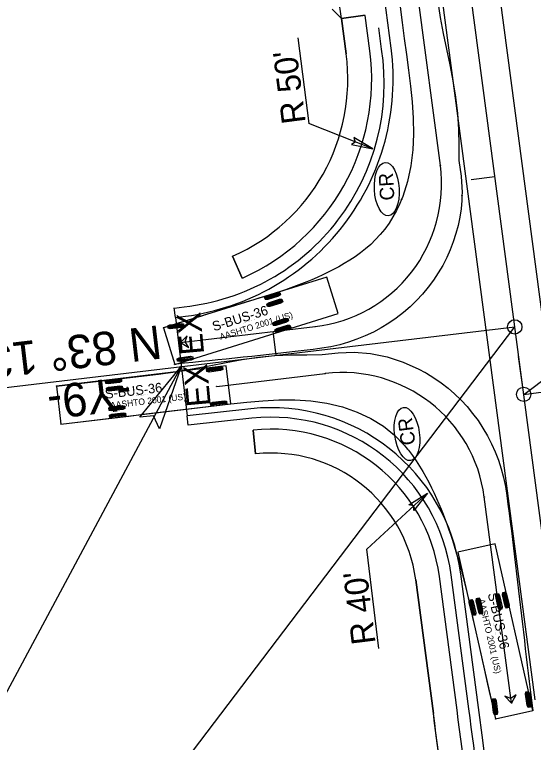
# Model space of a CAD drawing. Extents: x 2367848 to 2369479, y 800728 to 808616.
# Drawn here: x 2368638.2 to 2368746.8, y 805105.7 to 805258 of the extents above; entities that cross this region are included whole.
import ezdxf

# ---------------------------------------------------------------- set-up
doc = ezdxf.new("R2010")
doc.units = 0
for name, color, linetype in [('Prop AutoTurn Projected Path', 7, 'Continuous'), ('Prop AutoTurn Simulation', 7, 'Continuous'), ('Prop Conc 2ft 6in Curb and Gutter', 7, 'Continuous'), ('Prop Conc 4in Sidewalk', 7, 'Continuous'), ('Prop Conc Driveway', 7, 'Continuous'), ('Prop Dimension', 7, 'Continuous'), ('Prop EOT', 7, 'Continuous'), ('Prop Horizontal Alignment', 7, 'Continuous'), ('Prop Horizontal Alignment Direction Label', 7, 'Continuous'), ('Prop Horizontal Alignment Station Label', 7, 'Continuous'), ('Prop Horizontal Alignment Tick Large', 7, 'Continuous'), ('Prop Horizontal Alignment Tick Small', 7, 'Continuous'), ('Prop Lane Lines', 7, 'Continuous'), ('Prop Shade Light', 7, 'Continuous'), ('Prop Terminator CELL', 7, 'Continuous'), ('Prop WCC CELL', 7, 'Continuous'), ('Prop WCR CELL', 7, 'Continuous')]:
    doc.layers.add(name, color=color, linetype=linetype)

# ---------------------------------------------------------------- blocks, each defined once
blk = doc.blocks.new('CR')
at = {"layer": 'Prop WCC CELL'}
blk.add_ellipse((0.02, -0.02), major_axis=(5.61, 0), ratio=0.462467, dxfattribs=at)
blk.add_text('CR', height=3, dxfattribs=at).set_placement((-2.34, -1.5))

msp = doc.modelspace()

# ---------------------------------------------------------------- linework, layer by layer
at = {"layer": 'Prop AutoTurn Projected Path'}
for p, q in [((2368727.34, 805226.46), (2368722.54, 805262.68)), ((2368672.93, 805189.38), (2368701.13, 805192.73)), ((2368680.51, 805180.21), (2368703.25, 805182.91)), ((2368742.24, 805113.93), (2368736.53, 805157.06))]:
    msp.add_line(p, q, dxfattribs=at)
for centre, start, end in [((2368697.6, 805222.52), 276.7709, 7.5424), ((2368706.79, 805153.12), 7.5424, 96.7709)]:
    msp.add_arc(centre, 30, start, end, dxfattribs=at)
at = {"layer": 'Prop AutoTurn Simulation'}
for p, q in [((2368703.55, 805203.07), (2368669.36, 805192.46)), ((2368705.92, 805195.43), (2368703.55, 805203.07)), ((2368690.56, 805198.82), (2368693.74, 805199.81)), ((2368690.62, 805198.63), (2368693.8, 805199.61)), ((2368690.68, 805198.43), (2368693.87, 805199.41)), ((2368691, 805197.39), (2368694.19, 805198.38)), ((2368691.06, 805197.19), (2368694.25, 805198.18)), ((2368691.13, 805196.99), (2368694.31, 805197.98)), ((2368671.73, 805184.82), (2368705.92, 805195.43)), ((2368692.24, 805193.41), (2368695.42, 805194.4)), ((2368692.3, 805193.21), (2368695.48, 805194.2)), ((2368670.27, 805192.84), (2368673.58, 805193.22)), ((2368670.29, 805192.64), (2368673.6, 805193.01)), ((2368670.31, 805192.43), (2368673.62, 805192.8)), ((2368692.36, 805193.01), (2368695.54, 805194)), ((2368692.68, 805191.98), (2368695.87, 805192.97)), ((2368692.74, 805191.78), (2368695.93, 805192.77)), ((2368669.36, 805192.46), (2368671.73, 805184.82)), ((2368692.81, 805191.58), (2368695.99, 805192.57)), ((2368672.24, 805185.95), (2368675.55, 805186.36)), ((2368672.27, 805185.74), (2368675.57, 805186.15)), ((2368672.29, 805185.54), (2368675.6, 805185.94)), ((2368682.52, 805184.48), (2368646.97, 805180.26)), ((2368671.73, 805184.82), (2368671.73, 805184.82)), ((2368681.71, 805184.18), (2368678.4, 805183.78)), ((2368681.74, 805183.97), (2368678.43, 805183.58)), ((2368681.76, 805183.76), (2368678.45, 805183.37)), ((2368683.46, 805176.54), (2368682.52, 805184.48)), ((2368682.52, 805184.48), (2368682.52, 805184.48)), ((2368660.56, 805181.66), (2368657.25, 805181.27)), ((2368660.59, 805181.46), (2368657.28, 805181.06)), ((2368660.61, 805181.25), (2368657.3, 805180.86)), ((2368646.97, 805180.26), (2368647.91, 805172.32)), ((2368660.74, 805180.17), (2368657.43, 805179.78)), ((2368660.76, 805179.97), (2368657.45, 805179.57)), ((2368660.79, 805179.76), (2368657.48, 805179.37)), ((2368647.91, 805172.32), (2368683.46, 805176.54)), ((2368661.23, 805176.04), (2368657.92, 805175.64)), ((2368682.56, 805177.06), (2368679.25, 805176.67)), ((2368682.58, 805176.85), (2368679.27, 805176.46)), ((2368682.61, 805176.65), (2368679.3, 805176.25)), ((2368661.26, 805175.83), (2368657.95, 805175.44)), ((2368661.28, 805175.62), (2368657.97, 805175.23)), ((2368661.41, 805174.55), (2368658.1, 805174.15)), ((2368661.43, 805174.34), (2368658.12, 805173.95)), ((2368661.46, 805174.13), (2368658.15, 805173.74)), ((2368738.82, 805147.29), (2368731.02, 805145.53)), ((2368746.69, 805112.37), (2368738.82, 805147.29)), ((2368731.02, 805145.53), (2368738.89, 805110.61)), ((2368739.75, 805133.49), (2368739.02, 805136.74)), ((2368739.95, 805133.54), (2368739.22, 805136.79)), ((2368740.16, 805133.58), (2368739.42, 805136.83)), ((2368741.21, 805133.82), (2368740.48, 805137.07)), ((2368741.42, 805133.87), (2368740.68, 805137.12)), ((2368741.62, 805133.91), (2368740.89, 805137.16)), ((2368734.22, 805132.25), (2368733.49, 805135.5)), ((2368734.43, 805132.29), (2368733.69, 805135.54)), ((2368734.63, 805132.34), (2368733.9, 805135.59)), ((2368735.69, 805132.58), (2368734.95, 805135.83)), ((2368735.89, 805132.62), (2368735.16, 805135.87)), ((2368736.09, 805132.67), (2368735.36, 805135.92)), ((2368745.75, 805113), (2368745.31, 805116.3)), ((2368745.96, 805113.03), (2368745.52, 805116.33)), ((2368746.17, 805113.05), (2368745.73, 805116.36)), ((2368738.75, 805111.5), (2368738.31, 805114.8)), ((2368738.95, 805111.52), (2368738.52, 805114.83)), ((2368739.16, 805111.55), (2368738.73, 805114.86)), ((2368738.89, 805110.61), (2368746.69, 805112.37)), ((2368746.69, 805112.37), (2368746.69, 805112.37))]:
    msp.add_line(p, q, dxfattribs=at)
for points in [[(2368718.91, 805259.67), (2368719.35, 805256.35), (2368719.79, 805253.03), (2368720.23, 805249.7), (2368720.66, 805246.38), (2368721.09, 805243.06), (2368721.44, 805239.73), (2368721.67, 805236.38), (2368721.74, 805233.03), (2368721.59, 805229.69), (2368721.18, 805226.36), (2368720.48, 805223.09), (2368719.47, 805219.96), (2368719.23, 805219.35)], [(2368726.84, 805260.72), (2368727.32, 805257.41), (2368727.94, 805254.1), (2368728.62, 805250.8), (2368729.31, 805247.48), (2368729.96, 805244.14), (2368730.5, 805240.76), (2368730.91, 805237.37), (2368731.15, 805233.99), (2368731.22, 805230.7), (2368731.24, 805227.5), (2368731.67, 805224.18), (2368731.87, 805220.8), (2368731.86, 805220.11)], [(2368731.86, 805220.11), (2368731.82, 805219.08), (2368731.66, 805217.35), (2368731.41, 805215.62), (2368731.06, 805213.89), (2368730.6, 805212.18), (2368730.05, 805210.48), (2368729.4, 805208.8), (2368728.66, 805207.15), (2368727.83, 805205.53), (2368726.9, 805203.96), (2368725.89, 805202.43), (2368724.79, 805200.96), (2368723.61, 805199.54), (2368722.34, 805198.18), (2368721.01, 805196.89), (2368719.6, 805195.67), (2368718.12, 805194.52), (2368716.58, 805193.46), (2368714.98, 805192.48), (2368713.33, 805191.58), (2368711.62, 805190.77), (2368709.88, 805190.06), (2368708.09, 805189.44), (2368706.27, 805188.92), (2368704.42, 805188.5), (2368702.55, 805188.18), (2368700.68, 805187.94), (2368698.81, 805187.71), (2368696.96, 805187.49), (2368695.12, 805187.28), (2368693.29, 805187.07), (2368691.47, 805186.87), (2368689.66, 805186.68), (2368687.87, 805186.49), (2368686.08, 805186.31), (2368684.3, 805186.12), (2368682.53, 805185.94), (2368680.77, 805185.76), (2368679.02, 805185.58), (2368677.27, 805185.4), (2368675.53, 805185.22), (2368673.8, 805185.04), (2368672.07, 805184.86), (2368671.73, 805184.82)], [(2368719.23, 805219.35), (2368718.86, 805218.47), (2368718.17, 805217.03), (2368717.41, 805215.67), (2368716.59, 805214.37), (2368715.71, 805213.14), (2368714.77, 805211.99), (2368713.78, 805210.92), (2368712.75, 805209.92), (2368711.68, 805209), (2368710.59, 805208.15), (2368709.48, 805207.35), (2368708.36, 805206.61), (2368707.23, 805205.91), (2368706.1, 805205.26), (2368704.97, 805204.65), (2368703.84, 805204.08), (2368702.71, 805203.53), (2368701.58, 805203.02), (2368700.46, 805202.53), (2368699.35, 805202.07), (2368698.24, 805201.64), (2368697.13, 805201.22), (2368696.03, 805200.82), (2368694.94, 805200.44), (2368693.85, 805200.08), (2368692.77, 805199.73), (2368691.67, 805199.39), (2368690.52, 805199.03), (2368689.33, 805198.66), (2368688.09, 805198.28), (2368686.81, 805197.88), (2368685.5, 805197.47), (2368684.16, 805197.06), (2368682.79, 805196.63), (2368681.4, 805196.2), (2368679.98, 805195.76), (2368678.55, 805195.32), (2368677.1, 805194.87), (2368675.64, 805194.41), (2368674.16, 805193.95), (2368672.67, 805193.49), (2368671.17, 805193.03), (2368669.66, 805192.56), (2368669.36, 805192.46)], [(2368646.97, 805180.26), (2368650.52, 805180.68), (2368654.08, 805181.1), (2368657.63, 805181.53), (2368661.19, 805181.95), (2368664.74, 805182.37), (2368668.3, 805182.79), (2368671.85, 805183.25), (2368675.38, 805183.86), (2368678.92, 805184.52), (2368682.48, 805185.23), (2368682.48, 805185.23), (2368685.85, 805185.82), (2368689.26, 805186.31), (2368692.67, 805186.65), (2368696.05, 805186.83), (2368699.35, 805186.83), (2368702.58, 805186.86), (2368705.93, 805187.25), (2368709.31, 805187.36), (2368712.74, 805187.07), (2368716.18, 805186.38), (2368719.56, 805185.3), (2368722.85, 805183.84), (2368724.13, 805183.15)], [(2368724.13, 805183.15), (2368724.44, 805182.97), (2368725.99, 805182.01), (2368727.49, 805180.97), (2368728.94, 805179.84), (2368730.33, 805178.63), (2368731.66, 805177.34), (2368732.92, 805175.98), (2368734.1, 805174.55), (2368735.22, 805173.05), (2368736.24, 805171.49), (2368737.19, 805169.88), (2368738.05, 805168.21), (2368738.82, 805166.49), (2368739.49, 805164.74), (2368740.07, 805162.94), (2368740.55, 805161.12), (2368740.94, 805159.27), (2368741.22, 805157.4), (2368741.48, 805155.53), (2368741.73, 805153.67), (2368741.97, 805151.83), (2368742.2, 805149.99), (2368742.43, 805148.17), (2368742.65, 805146.36), (2368742.86, 805144.56), (2368743.08, 805142.77), (2368743.28, 805140.99), (2368743.49, 805139.22), (2368743.7, 805137.45), (2368743.9, 805135.7), (2368744.1, 805133.95), (2368744.31, 805132.21), (2368744.51, 805130.47), (2368744.71, 805128.74), (2368744.92, 805127.02), (2368745.12, 805125.3), (2368745.33, 805123.59), (2368745.53, 805121.88), (2368745.74, 805120.17), (2368745.94, 805118.47), (2368746.15, 805116.77), (2368746.36, 805115.07), (2368746.56, 805113.38), (2368746.69, 805112.37)], [(2368647.91, 805172.32), (2368651.46, 805172.74), (2368655.02, 805173.16), (2368658.57, 805173.58), (2368662.13, 805174), (2368665.68, 805174.43), (2368669.24, 805174.85), (2368672.79, 805175.27), (2368676.35, 805175.69), (2368679.91, 805176.11), (2368683.46, 805176.54), (2368683.46, 805176.54), (2368683.46, 805176.54), (2368686.81, 805176.91), (2368690.16, 805177.21), (2368693.52, 805177.39), (2368696.89, 805177.4), (2368700.25, 805177.18), (2368703.58, 805176.7), (2368706.85, 805175.92), (2368709.94, 805174.84), (2368712.81, 805173.48), (2368715.42, 805171.85), (2368717.74, 805169.98), (2368719.75, 805167.93), (2368720.48, 805167.07)], [(2368720.48, 805167.07), (2368720.65, 805166.85), (2368721.49, 805165.75), (2368722.27, 805164.64), (2368723, 805163.52), (2368723.68, 805162.39), (2368724.32, 805161.27), (2368724.93, 805160.14), (2368725.5, 805159.01), (2368726.04, 805157.89), (2368726.55, 805156.77), (2368727.04, 805155.65), (2368727.5, 805154.54), (2368727.94, 805153.44), (2368728.36, 805152.34), (2368728.76, 805151.25), (2368729.14, 805150.16), (2368729.51, 805149.08), (2368729.87, 805147.99), (2368730.23, 805146.86), (2368730.59, 805145.68), (2368730.95, 805144.45), (2368731.32, 805143.17), (2368731.68, 805141.85), (2368732.04, 805140.5), (2368732.39, 805139.12), (2368732.74, 805137.71), (2368733.09, 805136.28), (2368733.43, 805134.82), (2368733.76, 805133.34), (2368734.1, 805131.85), (2368734.44, 805130.34), (2368734.78, 805128.82), (2368735.13, 805127.29), (2368735.47, 805125.75), (2368735.82, 805124.2), (2368736.17, 805122.64), (2368736.53, 805121.07), (2368736.88, 805119.5), (2368737.24, 805117.92), (2368737.59, 805116.34), (2368737.95, 805114.75), (2368738.31, 805113.16), (2368738.67, 805111.57), (2368738.89, 805110.61)]]:
    msp.add_lwpolyline(points, dxfattribs=at)
for points in [[(2368690.7, 805198.38), (2368690.54, 805198.87), (2368690.94, 805199.16), (2368693.23, 805199.87), (2368693.73, 805199.86), (2368693.88, 805199.37), (2368693.48, 805199.08), (2368691.19, 805198.37)], [(2368691.14, 805196.94), (2368690.99, 805197.44), (2368691.39, 805197.73), (2368693.68, 805198.44), (2368694.17, 805198.43), (2368694.33, 805197.93), (2368693.93, 805197.64), (2368691.63, 805196.93)], [(2368692.38, 805192.97), (2368692.22, 805193.46), (2368692.62, 805193.75), (2368694.91, 805194.46), (2368695.41, 805194.45), (2368695.56, 805193.95), (2368695.16, 805193.67), (2368692.87, 805192.95)], [(2368670.32, 805192.38), (2368670.26, 805192.89), (2368670.71, 805193.1), (2368673.09, 805193.37), (2368673.57, 805193.27), (2368673.63, 805192.75), (2368673.18, 805192.54), (2368670.8, 805192.27)], [(2368692.82, 805191.53), (2368692.67, 805192.03), (2368693.07, 805192.32), (2368695.36, 805193.03), (2368695.85, 805193.02), (2368696, 805192.52), (2368695.61, 805192.23), (2368693.31, 805191.52)], [(2368672.93, 805189.38), (2368674.65, 805188.36), (2368673.92, 805189.5), (2368674.36, 805190.78)], [(2368672.3, 805185.48), (2368672.23, 805186), (2368672.68, 805186.21), (2368675.06, 805186.51), (2368675.54, 805186.41), (2368675.61, 805185.89), (2368675.16, 805185.68), (2368672.78, 805185.39)], [(2368681.71, 805184.23), (2368681.77, 805183.71), (2368681.32, 805183.5), (2368678.94, 805183.22), (2368678.46, 805183.32), (2368678.4, 805183.83), (2368678.84, 805184.04), (2368681.23, 805184.33)], [(2368660.56, 805181.72), (2368660.62, 805181.2), (2368660.17, 805180.99), (2368657.79, 805180.71), (2368657.31, 805180.81), (2368657.25, 805181.32), (2368657.69, 805181.53), (2368660.07, 805181.82)], [(2368660.73, 805180.23), (2368660.79, 805179.71), (2368660.35, 805179.5), (2368657.97, 805179.22), (2368657.48, 805179.32), (2368657.42, 805179.83), (2368657.87, 805180.04), (2368660.25, 805180.33)], [(2368661.22, 805176.09), (2368661.29, 805175.57), (2368660.84, 805175.36), (2368658.46, 805175.08), (2368657.98, 805175.18), (2368657.91, 805175.7), (2368658.36, 805175.91), (2368660.74, 805176.19)], [(2368682.55, 805177.11), (2368682.61, 805176.59), (2368682.17, 805176.38), (2368679.79, 805176.1), (2368679.3, 805176.2), (2368679.24, 805176.72), (2368679.69, 805176.93), (2368682.07, 805177.21)], [(2368661.4, 805174.6), (2368661.46, 805174.08), (2368661.02, 805173.87), (2368658.63, 805173.59), (2368658.15, 805173.69), (2368658.09, 805174.21), (2368658.54, 805174.42), (2368660.92, 805174.7)], [(2368740.21, 805133.59), (2368739.7, 805133.48), (2368739.45, 805133.9), (2368738.92, 805136.24), (2368738.97, 805136.73), (2368739.48, 805136.85), (2368739.73, 805136.43), (2368740.26, 805134.08)], [(2368741.67, 805133.92), (2368741.16, 805133.81), (2368740.91, 805134.23), (2368740.38, 805136.57), (2368740.43, 805137.06), (2368740.94, 805137.18), (2368741.19, 805136.75), (2368741.72, 805134.41)], [(2368734.68, 805132.35), (2368734.17, 805132.23), (2368733.92, 805132.65), (2368733.39, 805135), (2368733.44, 805135.49), (2368733.95, 805135.6), (2368734.2, 805135.18), (2368734.73, 805132.84)], [(2368736.14, 805132.68), (2368735.64, 805132.56), (2368735.38, 805132.98), (2368734.85, 805135.33), (2368734.9, 805135.82), (2368735.41, 805135.93), (2368735.67, 805135.51), (2368736.19, 805133.17)], [(2368742.24, 805113.93), (2368743.24, 805115.66), (2368742.11, 805114.92), (2368740.82, 805115.34)], [(2368746.22, 805113.06), (2368745.7, 805112.99), (2368745.49, 805113.43), (2368745.17, 805115.81), (2368745.26, 805116.29), (2368745.78, 805116.36), (2368745.99, 805115.92), (2368746.31, 805113.54)], [(2368739.21, 805111.56), (2368738.69, 805111.49), (2368738.48, 805111.93), (2368738.17, 805114.31), (2368738.26, 805114.79), (2368738.78, 805114.86), (2368738.99, 805114.42), (2368739.3, 805112.04)]]:
    msp.add_lwpolyline(points, close=True, dxfattribs=at)
for centre in [(2368727.34, 805226.46), (2368727.34, 805226.46), (2368731.86, 805220.11), (2368731.86, 805220.11), (2368719.23, 805219.35), (2368719.23, 805219.35), (2368701.13, 805192.73), (2368701.13, 805192.73), (2368669.36, 805192.46), (2368672.93, 805189.38), (2368671.73, 805184.82), (2368703.25, 805182.91), (2368703.25, 805182.91), (2368724.13, 805183.15), (2368724.13, 805183.15), (2368646.97, 805180.26), (2368680.51, 805180.21), (2368647.91, 805172.32), (2368720.48, 805167.07), (2368720.48, 805167.07), (2368736.53, 805157.06), (2368736.53, 805157.06), (2368742.24, 805113.93), (2368746.69, 805112.37), (2368738.89, 805110.61)]:
    msp.add_circle(centre, 0.0417, dxfattribs=at)
at = {"layer": 'Prop Conc 2ft 6in Curb and Gutter'}
for p, q in [((2368715.04, 805250.77), (2368714.45, 805255.24)), ((2368671.62, 805196.6), (2368673.73, 805196.88)), ((2368671.86, 805194.62), (2368671.62, 805196.65)), ((2368674.53, 805172.1), (2368674.3, 805174.08)), ((2368687.87, 805173.53), (2368674.53, 805172.1)), ((2368733.32, 805112.74), (2368729.61, 805140.74))]:
    msp.add_line(p, q, dxfattribs=at)
for centre, radius, start, end in [((2368668.62, 805243.57), 46.97, 276.2406, 8.8108), ((2368691.94, 805135.75), 38, 7.5424, 96.1489), ((2363433, 804410.95), 5346.57, 6.87586, 7.54241)]:
    msp.add_arc(centre, radius, start, end, dxfattribs=at)
at = {"layer": 'Prop Conc 4in Sidewalk'}
for p, q in [((2368707.61, 805249.78), (2368706.62, 805257.23)), ((2368712.56, 805250.44), (2368711.58, 805257.84)), ((2368685.88, 805202.86), (2368683.85, 805207.44)), ((2368688.67, 805166.08), (2368688.14, 805171.05)), ((2368725.88, 805111.76), (2368722.17, 805139.75)), ((2368730.84, 805112.42), (2368727.13, 805140.41))]:
    msp.add_line(p, q, dxfattribs=at)
for centre, radius, start, end in [((2368711.46, 805254.84), 3.01, 87.757, 97.321), ((2368667.46, 805244.47), 40.5, 293.8834, 7.5424), ((2368667.46, 805244.47), 45.5, 293.8834, 7.5424), ((2368691.94, 805135.75), 35.5, 7.5424, 96.1489), ((2368691.94, 805135.75), 30.5, 7.5424, 96.1489), ((2363433, 804410.95), 5344.07, 6.84421, 7.54241), ((2363433, 804410.95), 5339.07, 6.82775, 7.54241)]:
    msp.add_arc(centre, radius, start, end, dxfattribs=at)
at = {"layer": 'Prop Conc Driveway'}
for q in [(2368704.52, 805273.09), (2368711.08, 805257.82)]:
    msp.add_line((2368706.62, 805257.23), q, dxfattribs=at)
at = {"layer": 'Prop Dimension'}
for p, q in [((2368697.51, 805253.16), (2368699.81, 805235.21)), ((2368713.21, 805229.96), (2368699.81, 805235.21)), ((2368612.19, 805070.76), (2368673.07, 805184.37)), ((2368724.63, 805157.86), (2368711.93, 805146.14)), ((2368714.48, 805125.38), (2368711.93, 805146.14))]:
    msp.add_line(p, q, dxfattribs=at)
at = {"layer": 'Prop EOT'}
for p, q in [((2368717.02, 805251.03), (2368677.69, 805548.12)), ((2368706.62, 805257.23), (2368704.7, 805259.14)), ((2368671.86, 805194.62), (2368673.99, 805194.9)), ((2368671.86, 805194.62), (2368674.3, 805174.08)), ((2368687.65, 805175.52), (2368674.3, 805174.08)), ((2368735.3, 805113.01), (2368731.59, 805141))]:
    msp.add_line(p, q, dxfattribs=at)
for centre, radius, start, end in [((2368667.46, 805244.47), 50, 277.5089, 7.5424), ((2368691.94, 805135.75), 40, 7.5424, 96.1489), ((2363433, 804410.95), 5348.57, 2.79654, 7.54241)]:
    msp.add_arc(centre, radius, start, end, dxfattribs=at)
at = {"layer": 'Prop Horizontal Alignment'}
for p, q in [((2368753.14, 805115.37), (2368647.33, 805914.51)), ((2368627.71, 805178.98), (2368742.91, 805192.66)), ((2368744.78, 805178.54), (2368772.76, 805182.25))]:
    msp.add_line(p, q, dxfattribs=at)
at = {"layer": 'Prop Horizontal Alignment Station Label'}
for p, q in [((2368744.78, 805178.54), (2368824.19, 805238)), ((2368661.01, 805084.82), (2368742.91, 805192.66))]:
    msp.add_line(p, q, dxfattribs=at)
for centre in [(2368742.91, 805192.66), (2368744.78, 805178.54)]:
    msp.add_circle(centre, 1.5, dxfattribs=at)
at = {"layer": 'Prop Horizontal Alignment Tick Large'}
msp.add_line((2368744.78, 805178.54), (2368743.73, 805186.47), dxfattribs=at)
at = {"layer": 'Prop Horizontal Alignment Tick Small'}
for p, q in [((2368738.75, 805224.07), (2368733.79, 805223.42)), ((2368738.75, 805224.07), (2368733.79, 805223.42)), ((2368692.94, 805186.72), (2368692.35, 805191.69))]:
    msp.add_line(p, q, dxfattribs=at)
at = {"layer": 'Prop Lane Lines'}
for p, q in [((2368759.09, 805116.16), (2368653.28, 805915.29)), ((2368747.19, 805114.58), (2368641.38, 805913.72))]:
    msp.add_line(p, q, dxfattribs=at)
at = {"layer": 'Prop Shade Light'}
for p, q in [((2368711.08, 805257.82), (2368706.62, 805257.23)), ((2368706.62, 805257.23), (2368707.61, 805249.78)), ((2368712.56, 805250.44), (2368711.58, 805257.84)), ((2368683.85, 805207.44), (2368685.88, 805202.86)), ((2368688.14, 805171.05), (2368688.67, 805166.08)), ((2368722.17, 805139.75), (2368725.88, 805111.76)), ((2368730.84, 805112.42), (2368727.13, 805140.41))]:
    msp.add_line(p, q, dxfattribs=at)
for centre, radius, start, end in [((2368711.46, 805254.84), 3.01, 87.757, 97.321), ((2368667.46, 805244.47), 40.5, 293.8834, 7.5424), ((2368667.46, 805244.47), 45.5, 293.8834, 7.5424), ((2368691.94, 805135.75), 35.5, 7.5424, 96.1489), ((2368691.94, 805135.75), 30.5, 7.5424, 96.1489), ((2363433, 804410.95), 5344.07, 6.84421, 7.54241), ((2363433, 804410.95), 5339.07, 6.84382, 7.54241)]:
    msp.add_arc(centre, radius, start, end, dxfattribs=at)
at = {"layer": 'Prop Terminator CELL'}
for points in [[(2368708.72, 805230.81), (2368713.21, 805229.96), (2368709.25, 805232.29), (2368709.51, 805231.34)], [(2368664.43, 805173.74), (2368673.07, 805184.37), (2368668.51, 805171.36), (2368667.27, 805174.04)], [(2368720.76, 805155.44), (2368724.63, 805157.86), (2368721.79, 805154.25), (2368721.69, 805155.23)]]:
    msp.add_lwpolyline(points, close=True, dxfattribs=at)

# ---------------------------------------------------------------- block references
at = {"layer": 'Prop WCR CELL'}
for p, rotation in [((2368716.1, 805221.45), 93.26101545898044), ((2368720.34, 805170.22), 97.54241161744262)]:
    msp.add_blockref('CR', p, dxfattribs=dict(at, rotation=rotation))

# ---------------------------------------------------------------- texts
at = {"layer": 'Prop AutoTurn Simulation'}
for s, height, rotation, p in [('S-BUS-36', 2, 17.2389, (2368679.95, 805191.73)), ('AASHTO 2001 (US)', 1.3333, 17.2389, (2368681.34, 805189.89)), ('(c) 2014 Transoft Solutions, Inc. All rights reserved.', 0.08, 17.2389, (2368686.09, 805193.43)), ('S-BUS-36', 2, 6.7709, (2368657.25, 805177.61)), ('AASHTO 2001 (US)', 1.3333, 6.7709, (2368658.29, 805175.56)), ('(c) 2014 Transoft Solutions, Inc. All rights reserved.', 0.08, 6.7709, (2368663.6, 805178.17)), ('S-BUS-36', 2, 282.6994, (2368737.25, 805136.79)), ('AASHTO 2001 (US)', 1.3333, 282.6994, (2368735.31, 805135.55)), ('(c) 2014 Transoft Solutions, Inc. All rights reserved.', 0.08, 282.6994, (2368738.46, 805130.53))]:
    msp.add_text(s, height=height, rotation=rotation, dxfattribs=at).set_placement(p)
at = {"layer": 'Prop Dimension'}
for s, rotation, p in [("R 50'", 97.3111, (2368699.18, 805235.47)), ('EX', 95.2415, (2368677.9, 805187.03)), ('EX', 95.2415, (2368679.28, 805176.17)), ("R 40'", 97.0147, (2368713.8, 805126.47))]:
    msp.add_text(s, height=5, rotation=rotation, dxfattribs=at).set_placement(p)
at = {"layer": 'Prop Horizontal Alignment Direction Label'}
msp.add_text('N 83%%d 13\' 44.6" E', height=7, rotation=186.7709, dxfattribs=at).set_placement((2368668.5, 805193.03))
at = {"layer": 'Prop Horizontal Alignment Station Label'}
msp.add_text('-Y9-', height=7, rotation=186.7709, dxfattribs=at).set_placement((2368662.27, 805182.32))

doc.saveas('drawing.dxf')
